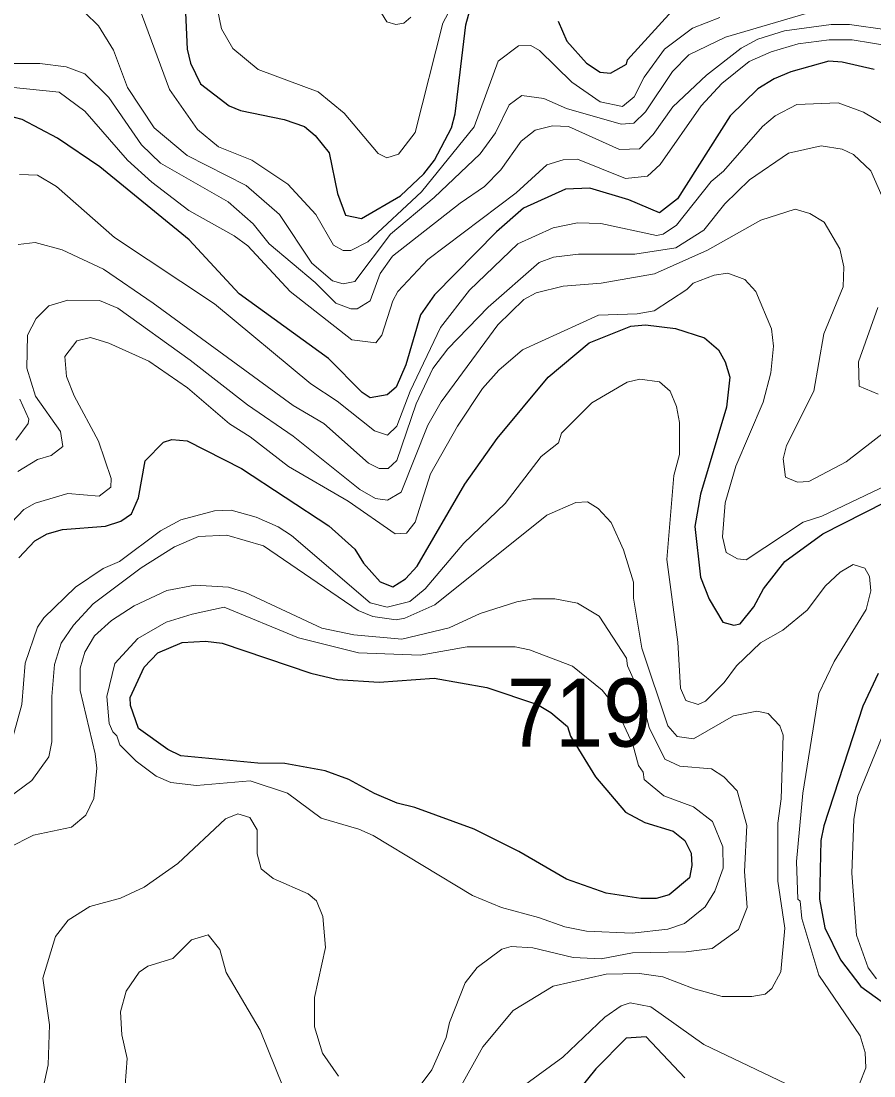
# Model space of a CAD drawing. Extents: x 673.3 to 698.5, y 6984.3 to 7012.3.
# Drawn here: x 686.747 to 687.748, y 7006.379 to 7007.618 of the extents above; entities that cross this region are included whole.
import ezdxf

# ---------------------------------------------------------------- set-up
doc = ezdxf.new("R2010")
doc.units = 0
doc.header["$LTSCALE"] = 0.032
doc.layers.add('1', color=7, linetype='Continuous', lineweight=25)
doc.layers.add('2', color=7, linetype='Continuous', lineweight=13)
doc.layers.add('21', color=7, linetype='Continuous')

msp = doc.modelspace()

# ---------------------------------------------------------------- linework, layer by layer
at = {"layer": '1'}
for points in [[(686.9385, 7007.6536), (686.9417, 7007.5845), (686.9455, 7007.5682), (686.9572, 7007.5441), (686.9912, 7007.5183), (687.0044, 7007.5125), (687.0555, 7007.5022), (687.0796, 7007.4939), (687.0921, 7007.4832), (687.1083, 7007.4629), (687.1181, 7007.4151), (687.1275, 7007.3896), (687.1464, 7007.3859), (687.1922, 7007.4125), (687.2197, 7007.4382), (687.2322, 7007.4545), (687.2522, 7007.4923), (687.2565, 7007.5086), (687.2688, 7007.6132), (687.2739, 7007.6317)], [(687.3774, 7007.6177), (687.3876, 7007.5939), (687.4104, 7007.5683), (687.4266, 7007.5576), (687.4387, 7007.5566), (687.4575, 7007.567), (687.4588, 7007.5722), (687.5112, 7007.6296)], [(687.7482, 7007.5607), (687.7108, 7007.5693), (687.6951, 7007.5704), (687.6504, 7007.558), (687.631, 7007.5499), (687.6119, 7007.538), (687.5794, 7007.5062), (687.5173, 7007.409), (687.4963, 7007.3924), (687.4602, 7007.4078), (687.4146, 7007.4213), (687.3858, 7007.4204), (687.3367, 7007.3979), (687.3049, 7007.3703), (687.2323, 7007.2962), (687.2156, 7007.2726), (687.1986, 7007.2142), (687.187, 7007.1877), (687.1765, 7007.179), (687.1567, 7007.1755), (687.1473, 7007.1816), (687.1076, 7007.2216), (687.0027, 7007.2973), (686.9441, 7007.3609), (686.839, 7007.4464), (686.7896, 7007.4802), (686.7479, 7007.5019), (686.7207, 7007.5093)], [(686.7627, 7007.0075), (686.7775, 7007.0157), (686.7953, 7007.0208), (686.8458, 7007.0247), (686.864, 7007.0305), (686.8764, 7007.039), (686.8844, 7007.0581), (686.8923, 7007.1015), (686.9138, 7007.1233), (686.9238, 7007.1265), (686.9417, 7007.125), (687.0055, 7007.0925), (687.1081, 7007.0249), (687.1386, 7006.9977), (687.1486, 7006.9811), (687.1684, 7006.9591), (687.1832, 7006.9533), (687.1979, 7006.9629), (687.2117, 7006.9777), (687.2676, 7007.0738), (687.3056, 7007.1276), (687.3655, 7007.1996), (687.4136, 7007.24), (687.4626, 7007.2594), (687.48, 7007.2609), (687.5152, 7007.2569), (687.5491, 7007.2457), (687.5656, 7007.2318), (687.5734, 7007.2177), (687.579, 7007.1995), (687.5751, 7007.1643), (687.5446, 7007.0621), (687.5376, 7007.0242), (687.5445, 7006.9647), (687.5548, 7006.9389), (687.5708, 7006.9118), (687.5836, 7006.9084), (687.5912, 7006.9099), (687.607, 7006.9299), (687.6186, 7006.9512), (687.6433, 7006.983), (687.6879, 7007.0157), (687.7612, 7007.0529)], [(686.7439, 7006.9875), (686.7627, 7007.0075)], [(687.7532, 7006.8518), (687.7351, 7006.8135), (687.6892, 7006.6729), (687.6857, 7006.6555), (687.6842, 7006.5867), (687.6903, 7006.553), (687.7087, 7006.5155), (687.7328, 7006.4842), (687.7763, 7006.4529)], [(687.5259, 7006.3768), (687.4805, 7006.4252), (687.4572, 7006.4237), (687.4217, 7006.3877), (687.3955, 7006.3551)]]:
    msp.add_lwpolyline(points, dxfattribs=at)
msp.add_lwpolyline([(687.1673, 7006.8416), (687.2318, 7006.8463), (687.2937, 7006.8351), (687.353, 7006.8153), (687.3687, 7006.8059), (687.3884, 7006.7893), (687.3919, 7006.778), (687.4213, 7006.7305), (687.4564, 7006.6889), (687.4791, 7006.6769), (687.5123, 7006.6664), (687.5261, 7006.6558), (687.5334, 7006.6409), (687.5343, 7006.6262), (687.5317, 7006.6119), (687.5077, 7006.5917), (687.4922, 7006.5876), (687.4744, 7006.5876), (687.4338, 7006.5936), (687.3872, 7006.6101), (687.331, 7006.6427), (687.2785, 7006.669), (687.209, 7006.6942), (687.1883, 7006.6993), (687.1615, 7006.7107), (687.1315, 7006.7274), (687.1038, 7006.7375), (687.0565, 7006.7462), (687.0246, 7006.7463), (686.9344, 7006.7552), (686.919, 7006.7625), (686.8845, 7006.787), (686.875, 7006.8141), (686.8747, 7006.8235), (686.8914, 7006.8591), (686.9071, 7006.876), (686.9358, 7006.8879), (686.9632, 7006.8896), (686.9826, 7006.8872), (687.087, 7006.8522), (687.1184, 7006.8447)], close=True, dxfattribs=at)
at = {"layer": '2'}
for points in [[(687.126, 7007.5096), (687.0954, 7007.5344), (687.0251, 7007.5608), (686.9954, 7007.5856), (686.9822, 7007.6086), (686.9748, 7007.643), (686.9691, 7007.6947), (686.9552, 7007.7243), (686.9373, 7007.7463), (686.8983, 7007.7771), (686.8634, 7007.7871), (686.8256, 7007.7911), (686.7579, 7007.7853), (686.7383, 7007.7803)], [(686.8786, 7007.6518), (686.9208, 7007.5374), (686.9539, 7007.4903), (686.9786, 7007.4699), (687.0177, 7007.4544), (687.0598, 7007.426), (687.0926, 7007.3907), (687.1135, 7007.3544), (687.1247, 7007.3481), (687.1338, 7007.3482), (687.1537, 7007.3585), (687.2169, 7007.4171), (687.2788, 7007.4936), (687.3067, 7007.5705), (687.3309, 7007.5887), (687.3451, 7007.5891), (687.3553, 7007.5831), (687.3933, 7007.546), (687.4265, 7007.523), (687.4528, 7007.5175), (687.4664, 7007.5286), (687.4782, 7007.5519), (687.5023, 7007.5848), (687.5351, 7007.6094), (687.5672, 7007.6217)], [(687.2628, 7007.6543), (687.2419, 7007.6151), (687.2094, 7007.4869), (687.1898, 7007.4612), (687.1761, 7007.4572), (687.1659, 7007.4622), (687.126, 7007.5096)], [(687.2042, 7007.6223), (687.196, 7007.6151), (687.1869, 7007.6136), (687.176, 7007.6168), (687.1618, 7007.6401)], [(687.6817, 7007.6306), (687.5736, 7007.5986), (687.5308, 7007.5781), (687.5116, 7007.5584), (687.4799, 7007.5112), (687.4663, 7007.4978), (687.4511, 7007.4964), (687.3872, 7007.5148), (687.3604, 7007.5267), (687.3348, 7007.5302), (687.3196, 7007.5193), (687.3038, 7007.4865), (687.2856, 7007.4618), (687.2319, 7007.4104), (687.1806, 7007.3673), (687.1386, 7007.3117), (687.125, 7007.3093), (687.1123, 7007.3128), (687.088, 7007.3333), (687.0503, 7007.3906), (687.0109, 7007.4244), (686.9417, 7007.46), (686.9028, 7007.4924), (686.8717, 7007.5396), (686.8553, 7007.5836), (686.8377, 7007.6122), (686.8217, 7007.6278)], [(687.0918, 7007.3109), (687.1161, 7007.2865), (687.1337, 7007.2798), (687.1414, 7007.2797), (687.1565, 7007.289), (687.1684, 7007.3214), (687.1826, 7007.3415), (687.2621, 7007.4039), (687.291, 7007.4233), (687.31, 7007.4431), (687.334, 7007.4767), (687.3503, 7007.4897), (687.3706, 7007.4946), (687.3893, 7007.4938), (687.4495, 7007.4668), (687.4729, 7007.4677), (687.4888, 7007.4843), (687.5119, 7007.5169), (687.5514, 7007.5541), (687.5921, 7007.5858), (687.6119, 7007.5965), (687.643, 7007.606), (687.6977, 7007.6135), (687.7195, 7007.6135), (687.8078, 7007.6012)], [(687.7703, 7007.5877), (687.7227, 7007.5956), (687.6957, 7007.5956), (687.659, 7007.5911), (687.6273, 7007.5815), (687.6014, 7007.57), (687.5693, 7007.5443), (687.5454, 7007.518), (687.4972, 7007.4493), (687.4821, 7007.4357), (687.4563, 7007.4328), (687.3999, 7007.4555), (687.3833, 7007.4547), (687.364, 7007.4488), (687.3279, 7007.4159), (687.2243, 7007.3376), (687.1891, 7007.3003), (687.1831, 7007.2892), (687.1702, 7007.2488), (687.1634, 7007.2398), (687.1352, 7007.2435)], [(686.7334, 7007.5679), (686.7686, 7007.5679), (686.7998, 7007.564), (686.8216, 7007.5556), (686.8496, 7007.5278), (686.888, 7007.4724), (686.9102, 7007.4507), (686.99, 7007.4054), (687.019, 7007.3796), (687.0378, 7007.356), (687.0918, 7007.3109)], [(687.1352, 7007.2435), (687.0627, 7007.3003), (687.0128, 7007.3539), (686.997, 7007.3655), (686.9436, 7007.3954), (686.9001, 7007.4284), (686.8718, 7007.4544), (686.8217, 7007.5117), (686.7914, 7007.5341), (686.7338, 7007.5401)], [(687.6323, 7007.5065), (687.6575, 7007.5198), (687.7061, 7007.5215), (687.7357, 7007.5108), (687.7629, 7007.4945)], [(686.7448, 7007.4376), (686.766, 7007.4368), (686.7881, 7007.4233), (686.8562, 7007.3635), (686.9738, 7007.2857), (687.0869, 7007.1916), (687.1179, 7007.1715), (687.1618, 7007.1366), (687.1771, 7007.1315), (687.1879, 7007.1419), (687.2035, 7007.1833), (687.2393, 7007.2577), (687.2731, 7007.3019), (687.3301, 7007.3561), (687.3716, 7007.3747), (687.3999, 7007.3806), (687.4273, 7007.3799), (687.4927, 7007.366), (687.5007, 7007.3675), (687.5162, 7007.3781), (687.5568, 7007.4292), (687.5714, 7007.4413), (687.6174, 7007.4939), (687.6323, 7007.5065)], [(687.7572, 7007.4123), (687.7446, 7007.4419), (687.7242, 7007.4611), (687.7107, 7007.4672), (687.6863, 7007.471), (687.6479, 7007.4625), (687.602, 7007.4312), (687.5729, 7007.4029), (687.5484, 7007.3721), (687.5155, 7007.3514), (687.4674, 7007.344), (687.4012, 7007.3439), (687.3719, 7007.3406), (687.355, 7007.334), (687.2952, 7007.2816), (687.2479, 7007.2327), (687.2302, 7007.2099), (687.2107, 7007.1682), (687.1879, 7007.1019), (687.1777, 7007.0924), (687.1671, 7007.0924), (687.1547, 7007.0987), (687.1021, 7007.145), (687.066, 7007.1664), (686.9017, 7007.2866), (686.8434, 7007.3262), (686.795, 7007.3491), (686.7634, 7007.3577), (686.7432, 7007.3553)], [(686.7427, 7007.089), (686.7661, 7007.1028), (686.7819, 7007.1075), (686.7956, 7007.118), (686.793, 7007.1357), (686.7637, 7007.1771), (686.7536, 7007.21), (686.7542, 7007.2488), (686.7643, 7007.2685), (686.7791, 7007.2834), (686.8016, 7007.2901), (686.8388, 7007.2896), (686.8601, 7007.2807), (686.9453, 7007.2195), (687.0125, 7007.1671), (687.0663, 7007.1305), (687.1445, 7007.0678), (687.1628, 7007.0572), (687.1771, 7007.0552), (687.1928, 7007.0646), (687.2242, 7007.1434), (687.2398, 7007.1706), (687.3064, 7007.2612), (687.337, 7007.2908), (687.3513, 7007.2984), (687.3833, 7007.3065), (687.4279, 7007.3098), (687.4905, 7007.3209), (687.5528, 7007.3487), (687.6152, 7007.3839), (687.6556, 7007.3969), (687.6729, 7007.3916), (687.6896, 7007.3814), (687.7082, 7007.3503), (687.7126, 7007.3291), (687.7119, 7007.3058), (687.6891, 7007.2503), (687.6775, 7007.1833), (687.6454, 7007.1193), (687.6417, 7007.1036), (687.6442, 7007.082), (687.6583, 7007.0762), (687.6716, 7007.0769), (687.7154, 7007.1003), (687.7624, 7007.1365)], [(687.7632, 7007.0727), (687.6869, 7007.0363), (687.6648, 7007.0293), (687.5979, 7006.9851), (687.5879, 7006.9861), (687.5744, 7006.9938), (687.5701, 7007.012), (687.5734, 7007.0519), (687.5861, 7007.0949), (687.618, 7007.1702), (687.6271, 7007.2047), (687.6303, 7007.2361), (687.628, 7007.2565), (687.6095, 7007.3002), (687.5965, 7007.3143), (687.5765, 7007.3218), (687.5604, 7007.3195), (687.5357, 7007.31), (687.5285, 7007.3025), (687.4901, 7007.2774), (687.4702, 7007.274), (687.4247, 7007.2724), (687.3354, 7007.2317), (687.3076, 7007.2076), (687.2884, 7007.1863), (687.259, 7007.1422), (687.2274, 7007.0861), (687.2096, 7007.0295), (687.1993, 7007.0164), (687.186, 7007.0158), (687.1306, 7007.0539), (687.0608, 7007.0946), (687.0158, 7007.1296), (686.9913, 7007.1449), (686.942, 7007.187), (686.8966, 7007.2185), (686.8497, 7007.2396), (686.828, 7007.2463), (686.8122, 7007.2422), (686.7981, 7007.224), (686.8002, 7007.2003), (686.8091, 7007.1777), (686.8374, 7007.1243), (686.8523, 7007.0805), (686.8522, 7007.0705), (686.8384, 7007.0598), (686.8014, 7007.063), (686.7634, 7007.0517), (686.7501, 7007.0442), (686.7356, 7007.0291)], [(687.753, 7007.1795), (687.7308, 7007.1891), (687.7298, 7007.2177), (687.7525, 7007.2813)], [(686.7377, 7006.7798), (686.7475, 7006.8154), (686.7516, 7006.864), (686.7661, 7006.906), (686.7733, 7006.9169), (686.8106, 7006.9532), (686.843, 7006.975), (686.8624, 7006.9833), (686.9103, 7007.0192), (686.9344, 7007.0321), (686.9739, 7007.0427), (686.9934, 7007.0433), (687.0227, 7007.0351), (687.0484, 7007.0238), (687.0642, 7007.0135), (687.1566, 7006.9347), (687.1765, 7006.9295), (687.2031, 7006.9361), (687.2213, 7006.9512), (687.2666, 7007.0047), (687.315, 7007.0514), (687.3572, 7007.1064), (687.3777, 7007.1224), (687.3813, 7007.1338), (687.417, 7007.1696), (687.4584, 7007.1938), (687.4732, 7007.1973), (687.4962, 7007.194), (687.5087, 7007.1833), (687.5164, 7007.1653), (687.5196, 7007.1464), (687.5196, 7007.1086), (687.5132, 7007.0841), (687.5049, 7006.9856), (687.518, 7006.8884), (687.5211, 7006.8344), (687.5273, 7006.8201), (687.5416, 7006.8154), (687.5502, 7006.8192), (687.5721, 7006.841)], [(686.7451, 7007.1738), (686.7556, 7007.1501), (686.7549, 7007.1453), (686.7407, 7007.1256)], [(686.7125, 7006.6916), (686.7593, 7006.7262), (686.7793, 7006.7537), (686.7828, 7006.7713), (686.7827, 7006.8246), (686.7858, 7006.8623), (686.7939, 7006.8871), (686.8082, 7006.9086), (686.8312, 7006.9333), (686.8876, 7006.9758), (686.9267, 7007.0003), (686.9552, 7007.0125), (686.9881, 7007.0141), (687.0312, 7007.0014), (687.1424, 7006.9255), (687.1598, 7006.9186), (687.1871, 7006.9148), (687.1974, 7006.9168), (687.2324, 7006.9321), (687.3641, 7007.0377), (687.398, 7007.0523), (687.4119, 7007.0532), (687.4241, 7007.0453), (687.4396, 7007.0291), (687.4542, 7006.9968), (687.4658, 7006.9588), (687.4659, 7006.9403), (687.4756, 7006.8813), (687.5059, 7006.7903), (687.517, 7006.7776), (687.5364, 7006.7748), (687.5831, 7006.8021), (687.6106, 7006.8073), (687.624, 7006.8046), (687.6375, 7006.7903), (687.6416, 7006.7794), (687.6393, 7006.7044), (687.6353, 7006.6761)], [(687.5721, 7006.841), (687.5866, 7006.8605), (687.6147, 7006.8877), (687.641, 7006.9025), (687.6695, 7006.9262), (687.6911, 7006.9544), (687.7083, 7006.9707), (687.7236, 7006.9798), (687.7375, 7006.9752), (687.7427, 7006.9654), (687.7443, 7006.9486), (687.739, 7006.9269), (687.7013, 7006.8659), (687.6834, 7006.8283), (687.6645, 7006.7112), (687.6573, 7006.6308), (687.6589, 7006.5869), (687.6615, 7006.5843), (687.6635, 7006.564), (687.6835, 7006.4977), (687.7321, 7006.4262), (687.7378, 7006.4066), (687.7386, 7006.3887), (687.7312, 7006.3701)], [(687.5987, 7006.6731), (687.5873, 7006.714), (687.5719, 7006.7304), (687.5573, 7006.7398), (687.5201, 7006.743), (687.5027, 7006.751), (687.4843, 7006.7884), (687.4744, 7006.8258), (687.4587, 7006.8608), (687.4574, 7006.8698), (687.4255, 7006.9191), (687.4002, 7006.9342), (687.3734, 7006.9393), (687.3475, 7006.9392), (687.3286, 7006.936), (687.2859, 7006.9221), (687.2495, 7006.9054), (687.1937, 7006.892), (687.1374, 7006.8969), (687.0997, 7006.9049), (687.01, 7006.9469), (686.9901, 7006.9529), (686.9511, 7006.9555), (686.9178, 7006.949), (686.8794, 7006.9313), (686.8529, 7006.9138), (686.833, 7006.8958), (686.8215, 7006.8767), (686.816, 7006.8581), (686.816, 7006.8317), (686.8338, 7006.7575), (686.8355, 7006.7405), (686.8323, 7006.7051), (686.8227, 7006.6854), (686.8057, 7006.6712), (686.7613, 7006.662), (686.7318, 7006.647)], [(687.7511, 7006.4931), (687.7412, 7006.5061), (687.7278, 7006.5446), (687.7223, 7006.6172), (687.7245, 7006.6808), (687.7293, 7006.7078), (687.7742, 7006.8181)], [(686.7678, 7006.3436), (686.7785, 7006.3921), (686.7801, 7006.4392), (686.7722, 7006.4939), (686.7871, 7006.5428), (686.8019, 7006.562), (686.8276, 7006.5782), (686.8634, 7006.588), (686.8911, 7006.601), (686.9306, 7006.6288), (686.9866, 7006.681), (687.0011, 7006.6868), (687.0152, 7006.6828), (687.0238, 7006.6681), (687.024, 7006.6399), (687.0287, 7006.6225), (687.0425, 7006.6109), (687.0839, 7006.5931), (687.0937, 7006.5848), (687.101, 7006.5662), (687.1042, 7006.5301), (687.0912, 7006.4713), (687.0913, 7006.437), (687.1006, 7006.4059), (687.1195, 7006.3789)], [(687.2153, 7006.3678), (687.229, 7006.3865), (687.2459, 7006.4245), (687.2496, 7006.4418), (687.2681, 7006.4884), (687.2824, 7006.5066), (687.3111, 7006.5279), (687.3222, 7006.5313), (687.3475, 7006.5296), (687.3951, 7006.5182), (687.4279, 7006.5166), (687.4647, 7006.5238), (687.5276, 7006.5248), (687.5582, 7006.5288), (687.5889, 7006.551), (687.5993, 7006.577), (687.5961, 7006.6191), (687.5987, 7006.6731)], [(687.6353, 7006.6761), (687.6352, 7006.6077), (687.6434, 7006.5526), (687.6386, 7006.5015), (687.6281, 7006.4817), (687.6205, 7006.4752), (687.6048, 7006.4725), (687.5697, 7006.4726), (687.537, 7006.4814), (687.5003, 7006.4955), (687.4727, 7006.4995), (687.4338, 7006.4986), (687.3716, 7006.4846), (687.3246, 7006.456), (687.2887, 7006.4132), (687.2598, 7006.3615)], [(687.0545, 7006.3662), (687.0276, 7006.433), (686.9874, 7006.5006), (686.9801, 7006.5277), (686.9664, 7006.5449), (686.9466, 7006.5389), (686.9247, 7006.5169), (686.8957, 7006.5079), (686.8852, 7006.5011), (686.87, 7006.4789), (686.8633, 7006.4545), (686.8649, 7006.4275), (686.8713, 7006.3998), (686.869, 7006.3682)], [(687.6624, 7006.3618), (687.5484, 7006.4162), (687.4862, 7006.4603), (687.462, 7006.4652), (687.4514, 7006.4616), (687.4321, 7006.4481), (687.3828, 7006.4011), (687.3147, 7006.3516)]]:
    msp.add_lwpolyline(points, dxfattribs=at)
msp.add_lwpolyline([(687.3541, 7006.5654), (687.3107, 7006.577), (687.2767, 7006.5912), (687.1599, 7006.6614), (687.1433, 7006.6688), (687.0989, 7006.6818), (687.0596, 7006.7112), (687.0155, 7006.7258), (686.9527, 7006.7202), (686.9224, 7006.7239), (686.9054, 7006.7312), (686.8818, 7006.7488), (686.8628, 7006.768), (686.8592, 7006.7786), (686.8543, 7006.783), (686.8501, 7006.7929), (686.8473, 7006.8248), (686.8568, 7006.8633), (686.8839, 7006.8928), (686.9171, 7006.9119), (686.9477, 7006.9215), (686.9853, 7006.9295), (687.0725, 7006.8937), (687.143, 7006.8758), (687.2152, 7006.8733), (687.2706, 7006.883), (687.3269, 7006.883), (687.3435, 7006.8795), (687.3941, 7006.8601), (687.4289, 7006.8321), (687.4444, 7006.813), (687.4649, 7006.7685), (687.4717, 7006.7436), (687.477, 7006.7359), (687.4783, 7006.7274), (687.5013, 7006.7079), (687.5362, 7006.6952), (687.5586, 7006.6778), (687.5708, 7006.648), (687.5709, 7006.6232), (687.5614, 7006.5962), (687.5499, 7006.5779), (687.5255, 7006.5583), (687.5061, 7006.5516), (687.4644, 7006.5467), (687.4107, 7006.5492), (687.385, 7006.5541)], close=True, dxfattribs=at)

# ---------------------------------------------------------------- texts
at = {"layer": '21', "width": 0.95}
msp.add_text('719', height=0.08, dxfattribs=at).set_placement((687.3171, 7006.7658))

doc.saveas('drawing.dxf')
